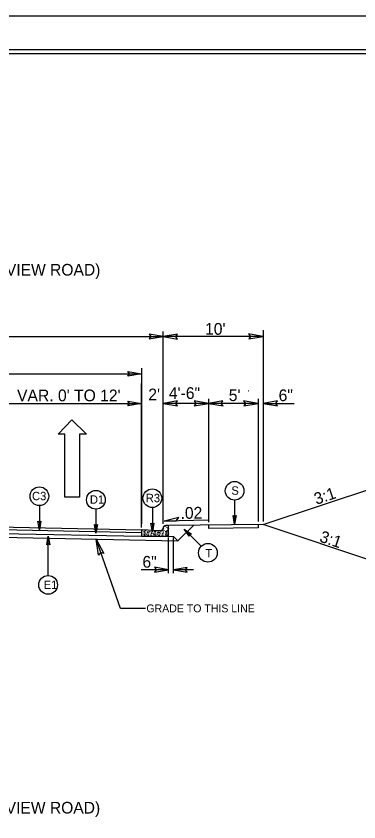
# Model space of a CAD drawing. Extents: x 958711 to 962106, y 831169 to 840840.
# Drawn here: x 959622 to 959850, y 836630 to 837167 of the extents above; entities that cross this region are included whole.
import ezdxf

# ---------------------------------------------------------------- set-up
doc = ezdxf.new("R2010")
doc.units = 0
for name, color, linetype in [('Old_Level_1', 7, 'Continuous'), ('Old_Level_11', 7, 'Continuous'), ('Old_Level_3', 7, 'Continuous'), ('Prop Dimension Text', 7, 'Continuous'), ('Prop Lane Arrow CELL', 7, 'Continuous'), ('Sheet Plot Border Inside CELL', 7, 'Continuous'), ('Sheet Plot Border Outside CELL', 7, 'Continuous'), ('Sheet Typical CELL', 7, 'Continuous'), ('Typical ID Circle CELL', 7, 'Continuous'), ('Typical Terminator CELL', 7, 'Continuous'), ('Typical Text ID Circle CELL', 7, 'Continuous')]:
    doc.layers.add(name, color=color, linetype=linetype)

# ---------------------------------------------------------------- blocks, each defined once
blk = doc.blocks.new('Lane Arrow Through')
at = {"layer": 'Prop Lane Arrow CELL'}
for p, q in [((-3.15, 1.6), (-3.15, 3.1)), ((-3.15, 3.1), (0, 0)), ((-17.15, 1.6), (-3.15, 1.6)), ((-17.15, -1.7), (-17.15, 1.6)), ((0, 0), (-3.15, -3.2)), ((-3.15, -1.7), (-17.15, -1.7)), ((-3.15, -3.2), (-3.15, -1.7))]:
    blk.add_line(p, q, dxfattribs=at)

msp = doc.modelspace()

# ---------------------------------------------------------------- linework, layer by layer
at = {"layer": 'Old_Level_1'}
for p, q in [((959719.93, 836828.89), (959719.93, 836956.73)), ((959786.49, 836957.62), (959786.49, 836830.24)), ((959317.47, 836953.48), (959719.93, 836953.48)), ((959786.49, 836953.48), (959719.93, 836953.48)), ((959705.64, 836932.49), (959705.64, 836828.75)), ((959331.72, 836928.67), (959705.64, 836928.67)), ((959705.64, 836826.31), (959705.64, 836922.21)), ((959750.16, 836912.01), (959750.16, 836829.95)), ((959783.18, 836912.01), (959783.18, 836830.24)), ((959612.16, 836908.95), (959705.64, 836908.95)), ((959750.16, 836908.95), (959719.93, 836908.95)), ((959783.18, 836908.95), (959750.16, 836908.95)), ((959786.49, 836908.95), (959807.15, 836908.95)), ((959786.49, 836828.25), (959863.67, 836853.98)), ((959749.86, 836831.2), (959720.64, 836830.62)), ((959518.68, 836828.55), (959705.64, 836824.77)), ((959612.16, 836824.93), (959705.64, 836823.04)), ((959786.49, 836828.25), (959723.44, 836827.62)), ((959729.71, 836817.46), (959740.04, 836827.78)), ((959750.16, 836827.88), (959750.16, 836825.71)), ((959783.18, 836826.04), (959750.16, 836825.71)), ((959783.18, 836828.22), (959783.18, 836826.04)), ((959863.67, 836802.52), (959786.49, 836828.25)), ((959612.16, 836822.38), (959705.64, 836820.49)), ((959612.16, 836819.83), (959729.71, 836817.46)), ((959723.44, 836820.49), (959726.74, 836820.43)), ((959723.44, 836795.94), (959723.44, 836819.69)), ((959726.74, 836820.43), (959729.71, 836817.46)), ((959726.74, 836795.94), (959726.74, 836819.69)), ((959691.49, 836772.46), (959675.3, 836818.56)), ((959723.44, 836798.23), (959705.42, 836798.23)), ((959740.07, 836798.23), (959726.74, 836798.23)), ((959708.1, 836772.46), (959691.49, 836772.46))]:
    msp.add_line(p, q, dxfattribs=at)
msp.add_arc((959723.13, 836824.03), 0.309, 0, 90, dxfattribs=at)
at = {"layer": 'Old_Level_11'}
for p, q in [((959730.38, 836833.03), (959720.64, 836830.62)), ((959720.64, 836830.62), (959728.65, 836830.77)), ((959728.65, 836830.77), (959730.38, 836833.03))]:
    msp.add_line(p, q, dxfattribs=at)
for points in [[(959729.54, 836955.14), (959719.93, 836953.48), (959729.6, 836951.76), (959728.37, 836953.48)], [(959729.54, 836955.14), (959719.93, 836953.48), (959729.6, 836951.76), (959728.37, 836953.48)], [(959776.88, 836951.82), (959786.49, 836953.48), (959776.83, 836955.19), (959778.05, 836953.48)], [(959776.77, 836917.35), (959776.89, 836917.37), (959776.77, 836917.4), (959776.78, 836917.37)], [(959729.54, 836910.61), (959719.93, 836908.95), (959729.6, 836907.24), (959728.37, 836908.95)], [(959740.56, 836907.3), (959750.16, 836908.95), (959740.5, 836910.66), (959741.73, 836908.95)], [(959759.77, 836910.61), (959750.16, 836908.95), (959759.83, 836907.24), (959758.6, 836908.95)], [(959773.58, 836907.3), (959783.18, 836908.95), (959773.52, 836910.66), (959774.75, 836908.95)], [(959796.09, 836910.61), (959786.49, 836908.95), (959796.15, 836907.24), (959794.92, 836908.95)], [(959677, 836807.96), (959675.3, 836818.56), (959680.51, 836809.1), (959678.31, 836809.78)]]:
    msp.add_lwpolyline(points, close=True, dxfattribs=at)
at = {"layer": 'Old_Level_3'}
for p, q in [((959719.85, 836825.26), (959719.69, 836825.3)), ((959719.73, 836825.42), (959719.85, 836825.26)), ((959723.13, 836827.62), (959721.65, 836827.62)), ((959723.44, 836824.06), (959723.44, 836827.31)), ((959718.03, 836824.15), (959705.64, 836824.77)), ((959705.64, 836824.77), (959705.64, 836820.49)), ((959705.64, 836820.49), (959723.44, 836820.49)), ((959706.99, 836823.77), (959707.61, 836823.8)), ((959707.61, 836823.18), (959706.99, 836823.77)), ((959707.22, 836821.6), (959707.02, 836820.94)), ((959707.02, 836820.94), (959707.71, 836820.9)), ((959707.71, 836820.9), (959707.22, 836821.6)), ((959707.61, 836823.8), (959707.61, 836823.18)), ((959709.42, 836823.12), (959710.31, 836823.37)), ((959710.21, 836822.85), (959709.42, 836823.12)), ((959710.15, 836821.27), (959709.55, 836820.84)), ((959709.55, 836820.84), (959710.51, 836820.61)), ((959710.51, 836820.61), (959710.15, 836821.27)), ((959710.31, 836823.37), (959710.21, 836822.85)), ((959714.21, 836823.77), (959714.84, 836823.8)), ((959714.84, 836823.18), (959714.21, 836823.77)), ((959714.44, 836821.6), (959714.25, 836820.94)), ((959714.25, 836820.94), (959714.93, 836820.9)), ((959714.93, 836820.9), (959714.44, 836821.6)), ((959714.84, 836823.8), (959714.84, 836823.18)), ((959716.65, 836823.12), (959717.54, 836823.37)), ((959717.44, 836822.85), (959716.65, 836823.12)), ((959717.38, 836821.27), (959716.78, 836820.84)), ((959716.78, 836820.84), (959717.74, 836820.61)), ((959717.74, 836820.61), (959717.38, 836821.27)), ((959717.54, 836823.37), (959717.44, 836822.85)), ((959718.03, 836824.15), (959718.03, 836824.15)), ((959721.44, 836823.77), (959722.07, 836823.8)), ((959722.07, 836823.18), (959721.44, 836823.77)), ((959721.66, 836821.6), (959721.48, 836820.94)), ((959721.48, 836820.94), (959722.16, 836820.9)), ((959722.16, 836820.9), (959721.66, 836821.6)), ((959722.07, 836823.8), (959722.07, 836823.18)), ((959723.44, 836820.49), (959723.44, 836824.06))]:
    msp.add_line(p, q, dxfattribs=at)
for centre in [(959720.25, 836825.33), (959720.28, 836826.72), (959721.3, 836825.86), (959721.47, 836826.85), (959722.39, 836826.45), (959722.56, 836825.66), (959723.38, 836825.76), (959705.86, 836823.28), (959706.16, 836824.47), (959706.22, 836821.7), (959706.39, 836822.29), (959707.25, 836822.65), (959707.51, 836822.06), (959708.07, 836822.55), (959708.24, 836824.27), (959708.24, 836820.91), (959708.7, 836821.83), (959708.79, 836820.64), (959708.82, 836822.98), (959709.02, 836822.03), (959709.12, 836821.47), (959709.58, 836823.61), (959710.14, 836822.03), (959710.84, 836822.32), (959711.14, 836823.77), (959711.86, 836821.37), (959712.29, 836823.34), (959712.33, 836822.49), (959712.42, 836822.2), (959712.59, 836821.2), (959713.08, 836823.28), (959713.45, 836821.7), (959713.61, 836822.29), (959714.47, 836822.65), (959714.74, 836822.06), (959715.3, 836822.55), (959715.46, 836820.91), (959715.93, 836821.83), (959716.02, 836820.64), (959716.05, 836822.98), (959716.25, 836822.03), (959716.35, 836821.47), (959716.81, 836823.61), (959717.37, 836822.03), (959718.07, 836822.32), (959718.36, 836823.77), (959719.09, 836821.37), (959719.42, 836824.44), (959719.52, 836823.34), (959719.55, 836822.49), (959719.65, 836822.2), (959719.82, 836821.2), (959720.31, 836823.28), (959720.61, 836824.47), (959720.68, 836821.7), (959720.84, 836822.29), (959721.7, 836822.65), (959721.96, 836822.06), (959722.53, 836822.55), (959722.69, 836824.27), (959722.69, 836820.91), (959723.15, 836821.83), (959723.24, 836820.64), (959723.28, 836822.98)]:
    msp.add_circle(centre, 0.0464, dxfattribs=at)
for centre, radius, start, end in [((959718.12, 836825.91), 1.76, 267.1376, 358.9266), ((959721.65, 836825.84), 1.78, 90, 178.9266), ((959723.13, 836827.31), 0.309, 0, 90), ((959723.24, 836827.54), 0.0464, 169.6531, 280.3469), ((959712.19, 836824.44), 0.0464, 164.1199, 10.1626), ((959715.46, 836824.27), 0.0464, 162.062, 12.2205), ((959723.48, 836822.03), 0.0464, 150.4173, 209.5827)]:
    msp.add_arc(centre, radius, start, end, dxfattribs=at)
at = {"layer": 'Sheet Plot Border Inside CELL'}
msp.add_lwpolyline([(960390.3, 837144.29), (958723.8, 837144.29), (958723.8, 836089.19), (960390.3, 836089.19)], close=True, dxfattribs=at)
at = {"layer": 'Sheet Plot Border Outside CELL'}
msp.add_lwpolyline([(960394.8, 837166.74), (958710.8, 837166.74), (958710.8, 836066.74), (960394.8, 836066.74)], close=True, dxfattribs=at)
at = {"layer": 'Sheet Typical CELL'}
msp.add_lwpolyline([(960377.8, 837141.74), (958877.8, 837141.74), (958877.8, 836091.74), (960377.8, 836091.74)], close=True, dxfattribs=at)
at = {"layer": 'Typical ID Circle CELL'}
for p, q in [((959767.52, 836844.56), (959767.52, 836828.47)), ((959637.56, 836840.92), (959637.56, 836824.84)), ((959675.18, 836838.56), (959675.18, 836822.48)), ((959712.75, 836839.6), (959712.75, 836823.51)), ((959745.36, 836813.9), (959733.98, 836825.27)), ((959643.41, 836794.37), (959643.41, 836820.65))]:
    msp.add_line(p, q, dxfattribs=at)
for centre in [(959637.56, 836847.15), (959712.75, 836845.82), (959767.52, 836850.78), (959675.18, 836844.79), (959749.76, 836809.49), (959643.41, 836788.14)]:
    msp.add_circle(centre, 6.23, dxfattribs=at)
at = {"layer": 'Typical Terminator CELL'}
for points in [[(959710.71, 836951.89), (959719.93, 836953.48), (959710.66, 836955.12), (959711.84, 836953.48)], [(959696.41, 836930.25), (959705.64, 836928.67), (959696.36, 836927.03), (959697.54, 836928.67)], [(959696.41, 836910.54), (959705.64, 836908.95), (959696.36, 836907.31), (959697.54, 836908.95)], [(959638.55, 836830.6), (959637.56, 836824.84), (959636.53, 836830.63), (959637.56, 836829.9)], [(959768.51, 836834.23), (959767.52, 836828.47), (959766.49, 836834.26), (959767.52, 836833.53)], [(959676.18, 836828.24), (959675.18, 836822.48), (959674.16, 836828.27), (959675.18, 836827.54)], [(959713.74, 836829.28), (959712.75, 836823.51), (959711.73, 836829.31), (959712.75, 836828.57)], [(959737.36, 836820.49), (959733.98, 836825.27), (959738.81, 836821.9), (959737.56, 836821.69)], [(959642.42, 836814.89), (959643.41, 836820.65), (959644.44, 836814.85), (959643.41, 836815.59)], [(959714.22, 836796.64), (959723.44, 836798.23), (959714.16, 836799.87), (959715.34, 836798.23)], [(959735.96, 836799.82), (959726.74, 836798.23), (959736.01, 836796.59), (959734.83, 836798.23)]]:
    msp.add_lwpolyline(points, close=True, dxfattribs=at)

# ---------------------------------------------------------------- block references
at = {"layer": 'Old_Level_1', "xscale": 3, "yscale": 3, "rotation": 89.99999999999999}
msp.add_blockref('Lane Arrow Through', (959659.26, 836897.91), dxfattribs=at)

# ---------------------------------------------------------------- texts
at = {"layer": 'Old_Level_1'}
msp.add_text('GRADE TO THIS LINE', height=5.2473, dxfattribs=at).set_placement((959708.78, 836769.87))
at = {"layer": 'Old_Level_3'}
for s, p in [("10'", (959747.83, 836954.65)), ("2'", (959710.06, 836911)), ('4\'-6"', (959723.75, 836911.92)), ("5'", (959763.62, 836910.51)), ('6"', (959796.8, 836910.43))]:
    msp.add_text(s, height=7.801, dxfattribs=at).set_placement(p)
for rotation, p in [(18.4384, (959821.9, 836841.41)), (341.5616, (959823.48, 836817.08))]:
    msp.add_text('3:1', height=7.801, rotation=rotation, dxfattribs=at).set_placement(p)
at = {"layer": 'Prop Dimension Text'}
for s, height, rotation, p in [('-Y- SR 1115 (GOLFVIEW ROAD)', 7.7675, 0, (959523.48, 836994.02)), ("VAR. 0' TO 12'", 7.8009, 0, (959622.69, 836910.35)), ('.02', 7.801, 1.1839, (959731.59, 836832.04)), ('6"', 7.801, 0, (959706.15, 836799.6)), ('-Y- SR 1115 (GOLFVIEW ROAD)', 7.7675, 0, (959523.36, 836635.95))]:
    msp.add_text(s, height=height, rotation=rotation, dxfattribs=at).set_placement(p)
at = {"layer": 'Typical Text ID Circle CELL'}
for s, height, p in [('S', 5.57, (959765.35, 836848.15)), ('C3', 5.572, (959632.67, 836844.52)), ('D1', 5.572, (959671.19, 836842.16)), ('R3', 5.572, (959708.37, 836843.19)), ('T', 5.57, (959748.05, 836806.52)), ('E1', 5.572, (959640.38, 836785.4))]:
    msp.add_text(s, height=height, dxfattribs=at).set_placement(p)

doc.saveas('drawing.dxf')
